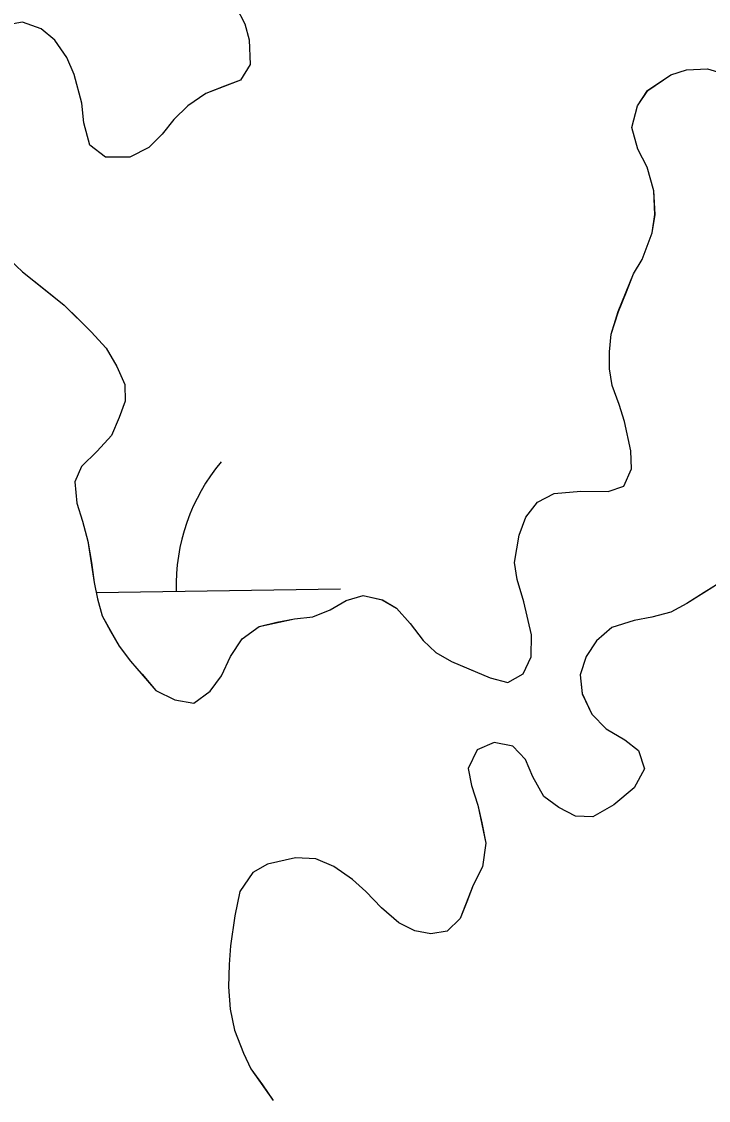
# Model space of a CAD drawing. Extents: x 3807117 to 3845308, y 337856 to 363736.
# Drawn here: x 3824941.7 to 3825067.2, y 344137.1 to 344334.3 of the extents above; entities that cross this region are included whole.
import ezdxf

# ---------------------------------------------------------------- set-up
doc = ezdxf.new("R2010")
doc.units = 0
doc.layers.add('V-TOPO-SHOR', color=7, linetype='Continuous')
doc.layers.add('V-WETL-SWMP', color=7, linetype='Continuous')

msp = doc.modelspace()

# ---------------------------------------------------------------- linework, layer by layer
at = {"layer": 'V-TOPO-SHOR'}
for points in [[(3824980.8, 344336.99), (3824982.45, 344333.85), (3824983.27, 344330.95), (3824983.46, 344326.45), (3824981.68, 344323.56), (3824978.78, 344322.44), (3824975.33, 344321.1), (3824972.04, 344318.84), (3824969.5, 344316.34), (3824967.35, 344313.69), (3824964.96, 344311.27), (3824961.44, 344309.47), (3824957.02, 344309.51), (3824954.14, 344311.66), (3824953.03, 344315.79), (3824952.68, 344319.38), (3824951.27, 344324.57), (3824949.93, 344327.71), (3824947.74, 344330.85), (3824945.24, 344332.93), (3824941.82, 344334.18), (3824938.46, 344333.52)], [(3824969.71, 344210.29), (3824973.14, 344209.73), (3824976.13, 344211.92), (3824978.21, 344214.72), (3824979.84, 344218.22), (3824982, 344221.48), (3824985.07, 344223.74), (3824988.35, 344224.48), (3824991.56, 344225.14), (3824994.92, 344225.49), (3824998.05, 344226.76), (3825000.96, 344228.49), (3825004.1, 344229.38), (3825007.6, 344228.59), (3825010.18, 344227.04), (3825012.67, 344224.28), (3825015.08, 344221.13), (3825017.35, 344218.98), (3825020.24, 344217.35), (3825023.43, 344215.96), (3825027.3, 344214.33), (3825030.5, 344213.46), (3825033.33, 344215.04), (3825034.81, 344218.15), (3825034.84, 344222.19), (3825033.44, 344228.23), (3825032.25, 344232.28), (3825031.74, 344235.41), (3825032.62, 344240.43), (3825033.79, 344243.7), (3825035.95, 344246.43), (3825039.01, 344248.01), (3825043.89, 344248.42), (3825048.85, 344248.38), (3825051.75, 344249.35), (3825053.15, 344252.54), (3825053.03, 344255.82), (3825051.85, 344261.17), (3825050.88, 344264.3), (3825049.62, 344267.74), (3825049.11, 344270.79), (3825049.13, 344273.92), (3825049.39, 344277.12), (3825050.72, 344281.3), (3825052.19, 344284.87), (3825053.52, 344288.14), (3825055.06, 344290.8), (3825056.93, 344295.66), (3825057.42, 344299.01), (3825057.22, 344303.36), (3825055.96, 344307.64), (3825054.31, 344310.93), (3825053.2, 344314.9), (3825054.22, 344318.86), (3825056.08, 344321.67), (3825060.29, 344324.53), (3825063.19, 344325.42), (3825067.01, 344325.62), (3825070.66, 344324.52)], [(3824939.56, 344290.74), (3824941.83, 344288.51), (3824945.69, 344285.51), (3824949.48, 344282.43), (3824952.13, 344279.81), (3824954.4, 344277.59), (3824957.12, 344274.59), (3824959.07, 344271.22), (3824960.57, 344267.93), (3824960.62, 344264.88), (3824959.53, 344261.91), (3824958.13, 344258.65), (3824955.52, 344255.77), (3824952.6, 344252.97), (3824951.43, 344250.16), (3824951.78, 344246.27), (3824952.82, 344242.99), (3824953.78, 344239.32), (3824954.44, 344235.42), (3824954.94, 344231.76), (3824955.53, 344228.78), (3824956.42, 344225.65), (3824957.92, 344222.89), (3824959.5, 344220.13), (3824961.61, 344217.37), (3824963.73, 344214.99), (3824966.22, 344212), (3824969.71, 344210.29)], [(3825069.45, 344231.82), (3825066.39, 344229.94), (3825063.24, 344227.91), (3825060.33, 344226.33), (3825056.82, 344225.45), (3825053.61, 344224.79), (3825049.56, 344223.52), (3825046.72, 344221.11), (3825044.87, 344218.22), (3825043.77, 344214.88), (3825044.13, 344211.45), (3825045.85, 344207.7), (3825048.5, 344205.01), (3825051.91, 344203), (3825054.41, 344201.07), (3825055.53, 344197.71), (3825053.59, 344194.22), (3825049.91, 344191.12), (3825046.08, 344188.94), (3825042.88, 344189.04), (3825039.84, 344190.67), (3825037.12, 344192.67), (3825035.08, 344196.27), (3825033.74, 344199.41), (3825031.47, 344201.86), (3825028.05, 344202.5), (3825024.91, 344201.16)], [(3825024.91, 344201.16), (3825023.28, 344197.74), (3825023.86, 344194.68), (3825025.06, 344191.09), (3825025.79, 344187.81), (3825026.52, 344184.14), (3825025.88, 344179.8), (3825024.18, 344176.46), (3825023.01, 344173.42), (3825021.84, 344170.38), (3825019.46, 344168.04), (3825016.48, 344167.53), (3825013.51, 344168.08), (3825010.62, 344169.56), (3825007.45, 344172.33), (3825004.57, 344175.32), (3825002.15, 344177.48), (3824998.74, 344179.87), (3824995.47, 344181.27), (3824991.74, 344181.45), (3824986.62, 344180.27), (3824983.94, 344178.77), (3824981.55, 344175.28), (3824980.67, 344170.87), (3824979.87, 344165.39), (3824979.61, 344161.96), (3824979.5, 344157.84), (3824979.77, 344153.8), (3824980.58, 344149.98), (3824982.22, 344145.77), (3824983.57, 344142.86), (3824985.68, 344139.95), (3824987.64, 344137.11)]]:
    msp.add_lwpolyline(points, dxfattribs=at)
at = {"layer": 'V-WETL-SWMP'}
for p, q in [((3824980.8, 344336.99), (3824982.45, 344333.85)), ((3824941.82, 344334.18), (3824938.46, 344333.52)), ((3824945.24, 344332.93), (3824941.82, 344334.18)), ((3824982.45, 344333.85), (3824983.27, 344330.94)), ((3824947.74, 344330.85), (3824945.24, 344332.93)), ((3824949.92, 344327.71), (3824947.74, 344330.85)), ((3824983.27, 344330.94), (3824983.46, 344326.45)), ((3824951.27, 344324.57), (3824949.92, 344327.71)), ((3824983.46, 344326.45), (3824981.68, 344323.56)), ((3824952.68, 344319.38), (3824951.27, 344324.57)), ((3825056.07, 344321.66), (3825060.29, 344324.53)), ((3825060.29, 344324.53), (3825063.19, 344325.42)), ((3825063.19, 344325.42), (3825067.01, 344325.62)), ((3825067.01, 344325.62), (3825070.66, 344324.52)), ((3824981.68, 344323.56), (3824975.33, 344321.1)), ((3824975.33, 344321.1), (3824972.04, 344318.84)), ((3825054.22, 344318.86), (3825056.07, 344321.66)), ((3824953.03, 344315.79), (3824952.68, 344319.38)), ((3824972.04, 344318.84), (3824969.5, 344316.34)), ((3825053.2, 344314.9), (3825054.22, 344318.86)), ((3824969.5, 344316.34), (3824967.34, 344313.69)), ((3824954.14, 344311.66), (3824953.03, 344315.79)), ((3825054.31, 344310.93), (3825053.2, 344314.9)), ((3824967.34, 344313.69), (3824964.96, 344311.27)), ((3824957.02, 344309.51), (3824954.14, 344311.66)), ((3824964.96, 344311.27), (3824961.44, 344309.47)), ((3825055.96, 344307.64), (3825054.31, 344310.93)), ((3824961.44, 344309.47), (3824957.02, 344309.51)), ((3825057.22, 344303.36), (3825055.96, 344307.64)), ((3825057.41, 344299.01), (3825057.22, 344303.36)), ((3825056.93, 344295.66), (3825057.41, 344299.01)), ((3825055.06, 344290.8), (3825056.93, 344295.66)), ((3824939.56, 344290.74), (3824941.83, 344288.51)), ((3825053.51, 344288.14), (3825055.06, 344290.8)), ((3824941.83, 344288.51), (3824949.48, 344282.43)), ((3825050.71, 344281.3), (3825053.51, 344288.14)), ((3824949.48, 344282.43), (3824954.4, 344277.58)), ((3825049.38, 344277.12), (3825050.71, 344281.3)), ((3824954.4, 344277.58), (3824957.12, 344274.59)), ((3825049.13, 344273.92), (3825049.38, 344277.12)), ((3824957.12, 344274.59), (3824959.07, 344271.22)), ((3825049.1, 344270.79), (3825049.13, 344273.92)), ((3824959.07, 344271.22), (3824960.57, 344267.93)), ((3825049.61, 344267.74), (3825049.1, 344270.79)), ((3824960.57, 344267.93), (3824960.62, 344264.88)), ((3825050.88, 344264.3), (3825049.61, 344267.74)), ((3824960.62, 344264.88), (3824959.53, 344261.91)), ((3825051.85, 344261.17), (3825050.88, 344264.3)), ((3824959.53, 344261.91), (3824958.13, 344258.65)), ((3825053.02, 344255.82), (3825051.85, 344261.17)), ((3824958.13, 344258.65), (3824955.52, 344255.77)), ((3824955.52, 344255.77), (3824952.6, 344252.97)), ((3825053.15, 344252.54), (3825053.02, 344255.82)), ((3824952.6, 344252.97), (3824951.43, 344250.16)), ((3825051.75, 344249.35), (3825053.15, 344252.54)), ((3824951.43, 344250.16), (3824951.78, 344246.27)), ((3825048.85, 344248.38), (3825051.75, 344249.35)), ((3825035.95, 344246.43), (3825039.01, 344248)), ((3825039.01, 344248), (3825043.89, 344248.42)), ((3825043.89, 344248.42), (3825048.85, 344248.38)), ((3824951.78, 344246.27), (3824952.82, 344242.98)), ((3825033.79, 344243.7), (3825035.95, 344246.43)), ((3825032.62, 344240.43), (3825033.79, 344243.7)), ((3824952.82, 344242.98), (3824953.78, 344239.32)), ((3824953.78, 344239.32), (3824954.94, 344231.76)), ((3825031.74, 344235.41), (3825032.62, 344240.43)), ((3825032.25, 344232.28), (3825031.74, 344235.41)), ((3824954.94, 344231.76), (3824955.53, 344228.78)), ((3825033.44, 344228.23), (3825032.25, 344232.28)), ((3825069.45, 344231.82), (3825063.24, 344227.91)), ((3824955.3, 344229.94), (3824999.94, 344230.61)), ((3825000.96, 344228.49), (3825004.09, 344229.38)), ((3825004.09, 344229.38), (3825007.59, 344228.59)), ((3824955.53, 344228.78), (3824956.42, 344225.65)), ((3824998.05, 344226.76), (3825000.96, 344228.49)), ((3825007.59, 344228.59), (3825010.17, 344227.04)), ((3825034.84, 344222.19), (3825033.44, 344228.23)), ((3825063.24, 344227.91), (3825060.33, 344226.33)), ((3824956.42, 344225.65), (3824959.5, 344220.13)), ((3824991.56, 344225.14), (3824994.91, 344225.49)), ((3824994.91, 344225.49), (3824998.05, 344226.76)), ((3825010.17, 344227.04), (3825012.67, 344224.28)), ((3825056.82, 344225.45), (3825053.61, 344224.79)), ((3825060.33, 344226.33), (3825056.82, 344225.45)), ((3824982, 344221.48), (3824985.07, 344223.74)), ((3824985.07, 344223.74), (3824991.56, 344225.14)), ((3825012.67, 344224.28), (3825015.08, 344221.13)), ((3825049.56, 344223.52), (3825046.72, 344221.11)), ((3825053.61, 344224.79), (3825049.56, 344223.52)), ((3824979.84, 344218.22), (3824982, 344221.48)), ((3825034.8, 344218.15), (3825034.84, 344222.19)), ((3824959.5, 344220.13), (3824961.61, 344217.37)), ((3825015.08, 344221.13), (3825017.35, 344218.98)), ((3825046.72, 344221.11), (3825044.87, 344218.22)), ((3824978.21, 344214.72), (3824979.84, 344218.22)), ((3825017.35, 344218.98), (3825020.24, 344217.35)), ((3825033.33, 344215.04), (3825034.8, 344218.15)), ((3825044.87, 344218.22), (3825043.77, 344214.88)), ((3824961.61, 344217.37), (3824966.22, 344212)), ((3825020.24, 344217.35), (3825027.3, 344214.33)), ((3824976.13, 344211.92), (3824978.21, 344214.72)), ((3825027.3, 344214.33), (3825030.5, 344213.46)), ((3825030.5, 344213.46), (3825033.33, 344215.04)), ((3825043.77, 344214.88), (3825044.13, 344211.44)), ((3824966.22, 344212), (3824969.71, 344210.29)), ((3824973.14, 344209.73), (3824976.13, 344211.92)), ((3824969.71, 344210.29), (3824973.14, 344209.73)), ((3825044.13, 344211.44), (3825045.85, 344207.7)), ((3825045.85, 344207.7), (3825048.5, 344205.01)), ((3825048.5, 344205.01), (3825051.91, 344203)), ((3825028.04, 344202.5), (3825024.91, 344201.16)), ((3825031.47, 344201.86), (3825028.04, 344202.5)), ((3825033.74, 344199.41), (3825031.47, 344201.86)), ((3825051.91, 344203), (3825054.41, 344201.07)), ((3825024.91, 344201.16), (3825023.28, 344197.74)), ((3825054.41, 344201.07), (3825055.53, 344197.71)), ((3825035.08, 344196.27), (3825033.74, 344199.41)), ((3825023.28, 344197.74), (3825023.86, 344194.68)), ((3825037.11, 344192.67), (3825035.08, 344196.27)), ((3825055.53, 344197.71), (3825053.59, 344194.21)), ((3825023.86, 344194.68), (3825025.05, 344191.09)), ((3825053.59, 344194.21), (3825049.91, 344191.12)), ((3825039.84, 344190.67), (3825037.11, 344192.67)), ((3825025.05, 344191.09), (3825026.52, 344184.14)), ((3825042.88, 344189.04), (3825039.84, 344190.67)), ((3825049.91, 344191.12), (3825046.08, 344188.94)), ((3825046.08, 344188.94), (3825042.88, 344189.04)), ((3825026.52, 344184.14), (3825025.88, 344179.8)), ((3824986.62, 344180.27), (3824983.94, 344178.77)), ((3824991.74, 344181.45), (3824986.62, 344180.27)), ((3824995.47, 344181.27), (3824991.74, 344181.45)), ((3824998.74, 344179.87), (3824995.47, 344181.27)), ((3824983.94, 344178.77), (3824981.55, 344175.28)), ((3825002.15, 344177.48), (3824998.74, 344179.87)), ((3825025.88, 344179.8), (3825024.17, 344176.46)), ((3825004.57, 344175.32), (3825002.15, 344177.48)), ((3825024.17, 344176.46), (3825021.84, 344170.38)), ((3824981.55, 344175.28), (3824980.67, 344170.87)), ((3825007.44, 344172.33), (3825004.57, 344175.32)), ((3825010.62, 344169.56), (3825007.44, 344172.33)), ((3824980.67, 344170.87), (3824979.87, 344165.38)), ((3825021.84, 344170.38), (3825019.46, 344168.04)), ((3825013.51, 344168.08), (3825010.62, 344169.56)), ((3825016.48, 344167.53), (3825013.51, 344168.08)), ((3825019.46, 344168.04), (3825016.48, 344167.53)), ((3824979.87, 344165.38), (3824979.61, 344161.96)), ((3824979.61, 344161.96), (3824979.5, 344157.84)), ((3824979.5, 344157.84), (3824979.77, 344153.8)), ((3824979.77, 344153.8), (3824980.58, 344149.98)), ((3824980.58, 344149.98), (3824982.22, 344145.77)), ((3824982.22, 344145.77), (3824983.57, 344142.86)), ((3824983.57, 344142.86), (3824987.64, 344137.11))]:
    msp.add_line(p, q, dxfattribs=at)
msp.add_arc((3825005.18, 344231.17), 35.25, 140.0865, 181.6302, dxfattribs=at)

doc.saveas('drawing.dxf')
